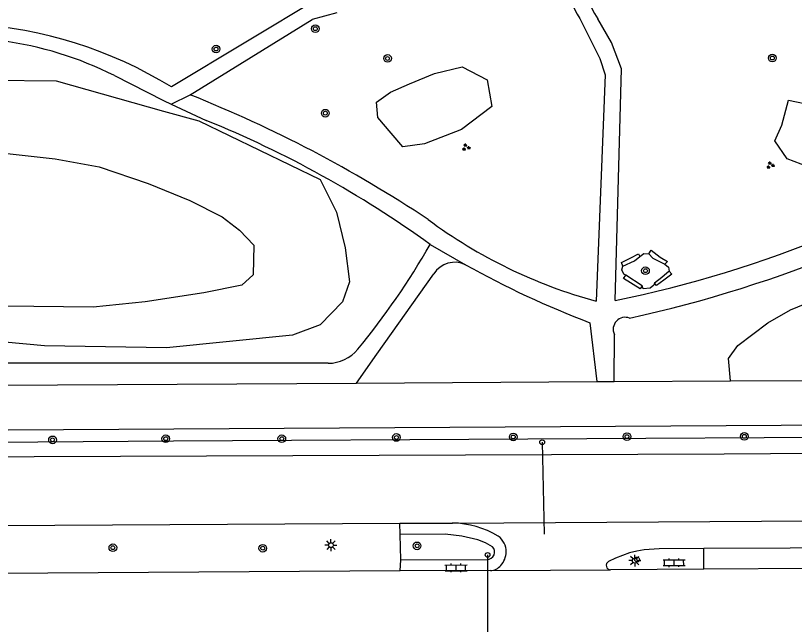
# Model space of a CAD drawing. Extents: x 132994 to 136000, y 393499 to 395512.
# Drawn here: x 133075.7 to 133156.9, y 395045.3 to 395108.9 of the extents above; entities that cross this region are included whole.
import ezdxf

# ---------------------------------------------------------------- set-up
doc = ezdxf.new("R2010")
doc.units = 0
for name, color, linetype in [('gg-afsc-hekwerk', 7, 'Continuous'), ('gg-knt-verharding', 7, 'Continuous'), ('gg-knt-verharding nz', 7, 'Continuous'), ('gg-kntw-bovenkant insteek waterloop', 7, 'Continuous'), ('gg-kntw-waterlijn', 7, 'Continuous'), ('gt-grn-groengrens', 7, 'Continuous'), ('gt-grn-weggrens', 7, 'Continuous'), ('gt-knt-lijn portaal', 7, 'Continuous'), ('gt-symb-boom', 7, 'Continuous'), ('gt-symb-groenvak', 7, 'Continuous'), ('gt-symb-klinker verharding', 7, 'Continuous'), ('gt-symb-lichtmast', 7, 'Continuous'), ('gt-symb-verkeersregelinstallatiepaal', 7, 'Continuous')]:
    doc.layers.add(name, color=color, linetype=linetype)

# ---------------------------------------------------------------- blocks, each defined once
blk = doc.blocks.new('gt0-BOOM')
at = {"layer": 'gt-symb-boom'}
for radius in [0.4, 0.2]:
    blk.add_circle((0, 0), radius, dxfattribs=at)
blk = doc.blocks.new('gt0-LMAST')
at = {"layer": 'gt-symb-lichtmast'}
for p, q in [((-0.182, 0.173), (-0.447, 0.438)), ((-0.005, 0.246), (-0.005, 0.621)), ((0.172, 0.173), (0.437, 0.438)), ((-0.255, -0.004), (-0.63, -0.004)), ((-0.182, -0.181), (-0.447, -0.446)), ((-0.005, -0.254), (-0.005, -0.629)), ((0.437, -0.446), (0.172, -0.181)), ((0.245, -0.004), (0.62, -0.004))]:
    blk.add_line(p, q, dxfattribs=at)
blk.add_circle((-0.005, -0.004), 0.25, dxfattribs=at)
blk = doc.blocks.new('gt0-GRVAK')
at = {"layer": 'gt-symb-groenvak'}
for p, q in [((-0.11, 0.189), (-0.228, 0.24)), ((-0.182, 0.153), (0.088, 0.153)), ((-0.091, 0.211), (-0.156, 0.322)), ((-0.047, 0.214), (-0.047, 0.393)), ((-0.004, 0.211), (0.061, 0.322)), ((0.015, 0.189), (0.133, 0.24)), ((0.262, -0.052), (0.197, 0.059)), ((0.305, -0.049), (0.305, 0.13)), ((0.349, -0.052), (0.414, 0.059)), ((-0.245, -0.228), (-0.363, -0.177)), ((-0.318, -0.264), (-0.047, -0.264)), ((-0.226, -0.206), (-0.291, -0.095)), ((-0.183, -0.203), (-0.183, -0.024)), ((-0.139, -0.206), (-0.074, -0.095)), ((-0.12, -0.228), (-0.002, -0.177)), ((0.243, -0.074), (0.125, -0.023)), ((0.17, -0.11), (0.441, -0.11)), ((0.368, -0.074), (0.486, -0.023))]:
    blk.add_line(p, q, dxfattribs=at)
blk = doc.blocks.new('gt0-VIPAAL')
at = {"layer": 'gt-symb-verkeersregelinstallatiepaal'}
blk.add_circle((0, 0), 0.25, dxfattribs=at)
blk = doc.blocks.new('gt0-KL1')
at = {"layer": 'gt-symb-klinker verharding'}
for p, q in [((-1.15, 0.3), (1.15, 0.3)), ((-1, -0.3), (-1, 0.3)), ((-0.5, 0.3), (-0.5, 0.45)), ((0, -0.3), (0, 0.3)), ((0.5, 0.3), (0.5, 0.45)), ((1, -0.3), (1, 0.3)), ((-1.15, -0.3), (1.15, -0.3)), ((-0.5, -0.45), (-0.5, -0.3)), ((0.5, -0.45), (0.5, -0.3))]:
    blk.add_line(p, q, dxfattribs=at)

msp = doc.modelspace()

# ---------------------------------------------------------------- linework, layer by layer
at = {"layer": 'gg-afsc-hekwerk'}
for p, q in [((133025.72, 395070.017), (133111.22, 395070.516)), ((133111.22, 395070.516), (133136.306, 395070.662)), ((133138.12, 395070.673), (133150.224, 395070.731)), ((133150.224, 395070.731), (133203.203, 395070.987))]:
    msp.add_line(p, q, dxfattribs=at)
msp.add_lwpolyline([(133000, 395065.193), (133190.07, 395066.334), (133259.65, 395066.726)], dxfattribs=at)
at = {"layer": 'gg-knt-verharding'}
for p, q in [((133108.264, 395111.283), (133091.916, 395101.429)), ((133109.192, 395109.172), (133106.593, 395108.454)), ((133093.884, 395100.604), (133106.593, 395108.454)), ((133091.895, 395099.643), (133095.554, 395097.928)), ((133113.35, 395073.528), (133119.287, 395081.93)), ((133135.575, 395076.816), (133136.306, 395070.662)), ((133138.12, 395070.673), (133138.127, 395075.589)), ((133111.22, 395070.516), (133113.35, 395073.528)), ((133108.269, 395072.581), (133028.901, 395072.582)), ((133136.306, 395070.662), (133138.12, 395070.673)), ((133000, 395055.213), (133115.746, 395055.876)), ((133115.746, 395055.876), (133121.235, 395055.908)), ((133115.771, 395054.703), (133115.746, 395055.876)), ((133147.452, 395051.077), (133147.467, 395053.251)), ((133115.798, 395050.898), (133115.855, 395052.051)), ((133115.855, 395052.051), (133124.844, 395052.112)), ((133147.452, 395051.077), (133137.728, 395051.022)), ((133202.785, 395051.392), (133147.452, 395051.077)), ((133115.798, 395050.898), (133010.136, 395050.277)), ((133125.191, 395050.951), (133115.798, 395050.898))]:
    msp.add_line(p, q, dxfattribs=at)
for points in [[(133134.508, 395108.576), (133136.621, 395104.392), (133137.169, 395102.694), (133136.222, 395079.059)], [(133138.21, 395079.128), (133138.871, 395103.299), (133137.808, 395106.059), (133136.414, 395108.52)], [(133085.985, 395102.603), (133091.093, 395100.019), (133091.895, 395099.643)], [(133000, 395062.412), (133068.561, 395062.81), (133149.56, 395063.12), (133202.698, 395063.496)], [(133211.368, 395056.421), (133192.399, 395053.405), (133147.467, 395053.251)], [(133125.403, 395053.437), (133124.677, 395053.853), (133123.899, 395054.162), (133122.206, 395054.53), (133120.486, 395054.745), (133115.771, 395054.703)], [(133147.467, 395053.251), (133142.782, 395053.228), (133141.24, 395053.093), (133140.466, 395052.965), (133139.703, 395052.783), (133138.228, 395052.221), (133137.527, 395051.876)]]:
    msp.add_lwpolyline(points, dxfattribs=at)
for centre, radius, start, end in [((133144.25, 395113.88), 9.494, 181.43226, 214.37414), ((133142.296, 395113.402), 9.162, 185.92571, 211.78384), ((133068.402, 395063.106), 44.962, 58.46761, 114.20508), ((133069.249, 395069.362), 37.217, 63.27641, 101.40004), ((133043.331, 394974.032), 136.294, 56.43013, 68.22806), ((133053.482, 394994.417), 111.734, 54.15105, 67.88058), ((133112.439, 395204.038), 127.541, 281.65732, 302.98981), ((133110.09, 395211.422), 137.368, 282.45514, 302.54806), ((133150.049, 395129.718), 52.512, 233.33823, 254.73304), ((133049.096, 395125.137), 80.544, 320.62835, 330.09852), ((133121.48, 395080.516), 2.609, 64.38385, 147.19224), ((133169.815, 395167.082), 96.542, 240.7265, 249.22713), ((133139.246, 395076.134), 1.245, 67.78019, 205.98241), ((133108.269, 395076.579), 3.998, 269.99691, 320.64604), ((133121.048, 395046.235), 9.675, 59.10502, 88.89342), ((133124.753, 395052.859), 2.101, 0.76874, 53.02613), ((133124.871, 395052.881), 0.77, 267.99151, 46.26001), ((133124.505, 395053.011), 2.351, 319.01349, 356.9802), ((133137.728, 395051.473), 0.451, 116.45828, 270.03024), ((133125.156, 395052.428), 1.478, 271.36068, 319.51698)]:
    msp.add_arc(centre, radius, start, end, dxfattribs=at)
at = {"layer": 'gg-knt-verharding nz'}
for p, q in [((133121.235, 395055.908), (133202.749, 395056.372)), ((133125.191, 395050.951), (133137.728, 395051.022))]:
    msp.add_line(p, q, dxfattribs=at)
at = {"layer": 'gg-kntw-bovenkant insteek waterloop'}
msp.add_lwpolyline([(133036.168, 395092.184), (133039.175, 395094.064), (133045.393, 395096.535), (133052.94, 395097.851), (133059.395, 395099.43), (133067.927, 395101.357), (133073.238, 395102.125), (133079.892, 395102.047), (133091.095, 395098.88), (133094.765, 395097.89), (133107.441, 395091.762), (133109.133, 395088.35), (133110.035, 395084.632), (133110.498, 395081.08), (133109.758, 395079.009), (133107.449, 395076.609), (133104.551, 395075.502), (133091.406, 395074.184), (133078.697, 395074.39), (133068.124, 395075.368), (133057.177, 395076.651)], dxfattribs=at)
at = {"layer": 'gg-kntw-waterlijn'}
msp.add_lwpolyline([(133058.979, 395091.637), (133064.185, 395093.743), (133074.178, 395094.531), (133079.783, 395093.905), (133084.378, 395093.069), (133089.487, 395091.355), (133093.843, 395089.569), (133097.206, 395087.87), (133099.037, 395086.482), (133100.536, 395084.922), (133100.452, 395081.81), (133099.271, 395080.749), (133095.292, 395079.921), (133089.193, 395078.984), (133083.751, 395078.43), (133074.481, 395078.553), (133069.174, 395079.782), (133062.108, 395079.266)], dxfattribs=at)
at = {"layer": 'gt-grn-groengrens'}
for p, q in [((133141.025, 395080.662), (133139.325, 395081.793)), ((133115.855, 395052.051), (133115.771, 395054.703))]:
    msp.add_line(p, q, dxfattribs=at)
for points in [[(133124.861, 395102.179), (133125.338, 395099.399), (133122.179, 395096.969), (133118.305, 395095.502), (133116.064, 395095.173), (133114.833, 395096.59), (133113.443, 395098.227), (133113.319, 395099.823), (133114.76, 395100.863), (133116.764, 395101.754), (133119.364, 395102.825), (133122.256, 395103.513), (133124.861, 395102.179)], [(133158.323, 395093.086), (133156.161, 395093.937), (133154.853, 395095.785), (133155.596, 395097.427), (133156.294, 395100.04), (133158.968, 395099.488), (133160.747, 395098.934), (133163.014, 395097.879), (133164.3, 395097.107), (133164.238, 395096.491), (133163.667, 395095.405), (133162.976, 395092.884), (133162.316, 395092.533), (133160.295, 395092.478), (133158.323, 395093.086)], [(133141.729, 395083.997), (133141.977, 395084.401), (133142.899, 395083.651), (133143.683, 395083.211), (133143.403, 395082.925)], [(133139.024, 395082.727), (133138.864, 395083.09), (133139.857, 395083.594), (133140.626, 395084.007), (133140.789, 395083.731)], [(133139.024, 395082.727), (133140.229, 395083.263), (133140.789, 395083.731)], [(133140.789, 395083.731), (133141.186, 395084.032), (133141.729, 395083.997)], [(133141.729, 395083.997), (133142.126, 395083.567), (133143.403, 395082.925)], [(133150.224, 395070.731), (133150.044, 395073.067), (133151.008, 395074.452), (133154.115, 395076.793), (133156.493, 395078.171), (133160.319, 395079.708), (133165.027, 395080.697), (133170.017, 395082.203), (133174.748, 395082.694), (133179.278, 395083.476), (133184.17, 395083.896), (133189.582, 395083.732), (133193.152, 395082.879), (133197.08, 395080.714), (133199.555, 395078.824), (133201.729, 395076.84), (133202.388, 395075.782), (133203.153, 395072.675), (133203.203, 395070.987)], [(133139.325, 395081.793), (133139.117, 395081.866), (133138.899, 395082.338), (133139.024, 395082.727)], [(133143.403, 395082.925), (133143.759, 395082.598), (133143.834, 395082.187)], [(133143.834, 395082.187), (133144.114, 395081.885), (133143.292, 395081.25), (133142.521, 395080.708), (133142.317, 395080.941)], [(133143.834, 395082.187), (133143.071, 395081.534), (133142.317, 395080.941)], [(133141.025, 395080.662), (133140.801, 395080.346), (133139.088, 395081.437), (133139.325, 395081.793)], [(133142.317, 395080.941), (133142.226, 395080.731), (133141.854, 395080.426), (133141.142, 395080.364), (133141.025, 395080.662)], [(133000, 395064.245), (133044.947, 395064.145), (133092.156, 395064.497), (133166.045, 395064.91), (133229.394, 395065.311), (133287.226, 395065.746), (133349.211, 395066.08), (133378.705, 395066.622), (133390.657, 395066.718), (133404.286, 395066.225), (133415.92, 395065.685), (133420.929, 395065.336), (133427.978, 395064.42), (133439.906, 395062.837), (133449.574, 395061.947)]]:
    msp.add_lwpolyline(points, dxfattribs=at)
at = {"layer": 'gt-grn-weggrens'}
for p, q in [((133091.895, 395099.643), (133093.884, 395100.604)), ((133118.919, 395084.985), (133122.608, 395082.869))]:
    msp.add_line(p, q, dxfattribs=at)
at = {"layer": 'gt-knt-lijn portaal'}
for p, q in [((133130.593, 395064.337), (133130.805, 395054.729)), ((133124.905, 395052.571), (133124.874, 395042.97))]:
    msp.add_line(p, q, dxfattribs=at)

# ---------------------------------------------------------------- block references
at = {"layer": 'gt-symb-boom'}
for p in [(133106.935, 395107.498), (133096.579, 395105.377), (133114.467, 395104.397), (133154.599, 395104.438), (133107.977, 395098.686), (133141.368, 395082.238), (133079.522, 395064.588), (133091.332, 395064.704), (133103.438, 395064.704), (133115.392, 395064.835), (133127.576, 395064.893), (133139.438, 395064.923), (133151.68, 395064.949), (133085.815, 395053.325), (133101.449, 395053.275), (133117.549, 395053.524)]:
    msp.add_blockref('gt0-BOOM', p, dxfattribs=at)
at = {"layer": 'gt-symb-groenvak'}
for p in [(133122.65, 395095.112), (133154.382, 395093.255)]:
    msp.add_blockref('gt0-GRVAK', p, dxfattribs=at)
at = {"layer": 'gt-symb-klinker verharding'}
for p, rotation in [((133144.352, 395051.764), 0.4010639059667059), ((133121.61, 395051.218), 0.40106390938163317)]:
    msp.add_blockref('gt0-KL1', p, dxfattribs=dict(at, rotation=rotation))
at = {"layer": 'gt-symb-lichtmast'}
for p in [(133108.567, 395053.597), (133140.255, 395051.981)]:
    msp.add_blockref('gt0-LMAST', p, dxfattribs=at)
at = {"layer": 'gt-symb-verkeersregelinstallatiepaal'}
for p in [(133130.593, 395064.337), (133124.905, 395052.571), (133140.493, 395052.098)]:
    msp.add_blockref('gt0-VIPAAL', p, dxfattribs=at)

doc.saveas('drawing.dxf')
